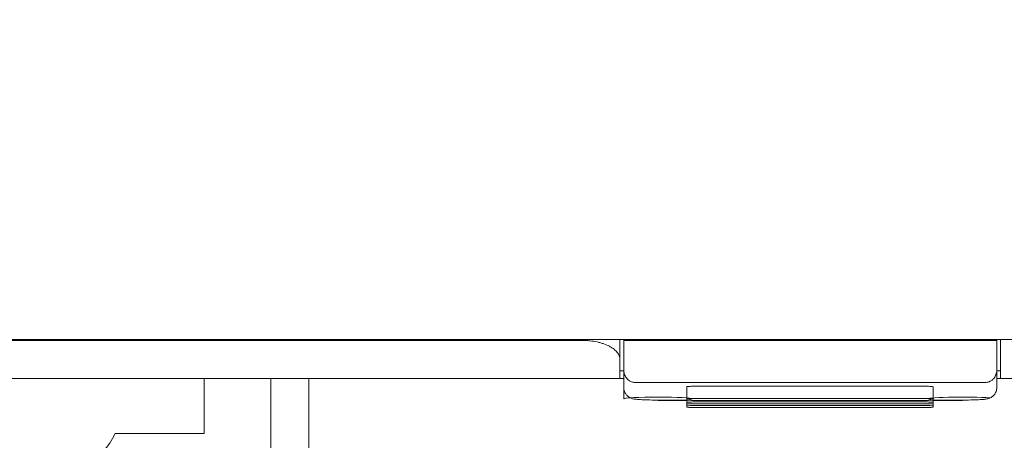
# Model space of a CAD drawing. Header units: millimetres. Extents: x -1114 to 1396, y -630 to 631.
# Tile 476 of 656: x 411 to 437, y -191 to -180. Entities that reach past the tile are written whole.
import ezdxf

# ---------------------------------------------------------------- set-up
doc = ezdxf.new("R2010")
doc.units = ezdxf.units.MM
doc.header["$MEASUREMENT"] = 0

msp = doc.modelspace()

# ---------------------------------------------------------------- linework, layer by layer
at = {"lineweight": 18}
for points, knots in [([(1038.9843, -629.7647), (1038.9843, -629.7647), (-1111.4882, -629.7647), (-1111.4882, -629.7647), (-1111.4882, -629.7647), (-1111.4882, -629.7647), (-1111.4882, 630.7883), (-1111.4882, 630.7883), (-1111.4882, 630.7883), (-1111.4882, 630.7883), (1038.9843, 630.7883), (1038.9843, 630.7883)], [0, 0, 0, 0, 0.3333333, 0.3333333, 0.3333333, 0.3333333, 0.6666667, 0.6666667, 0.6666667, 0.6666667, 1, 1, 1, 1]), ([(426.1513, -188.6727), (422.9563, -188.6727), (419.7594, -188.6727), (416.5603, -188.6727), (416.5603, -188.6727), (416.1604, -188.6727), (415.7605, -188.6727), (415.3606, -188.6727), (415.3606, -188.6727), (414.9606, -188.6727), (414.5597, -188.6727), (414.1625, -188.6727), (414.1625, -188.6727), (413.7653, -188.6727), (413.372, -188.6727), (412.9887, -188.6727), (412.9887, -188.6727), (412.6054, -188.6727), (412.2335, -188.6727), (411.873, -188.6727), (411.873, -188.6727), (411.1519, -188.6727), (410.468, -188.6727), (409.7631, -188.6727), (409.7631, -188.6727), (409.0581, -188.6727), (408.3398, -188.6727), (407.6334, -188.6727)], [0, 0, 0, 0, 0.1428571, 0.1428571, 0.1428571, 0.1428571, 0.2857143, 0.2857143, 0.2857143, 0.2857143, 0.4285714, 0.4285714, 0.4285714, 0.4285714, 0.5714286, 0.5714286, 0.5714286, 0.5714286, 0.7142857, 0.7142857, 0.7142857, 0.7142857, 0.8571429, 0.8571429, 0.8571429, 0.8571429, 1, 1, 1, 1]), ([(427.1513, -189.1727), (427.1513, -189.1414), (427.1455, -189.1105), (427.134, -189.0801), (427.134, -189.0801), (427.1283, -189.0649), (427.1211, -189.0498), (427.1125, -189.0348), (427.1125, -189.0348), (427.1039, -189.0198), (427.0939, -189.0049), (427.0823, -188.9901), (427.0823, -188.9901), (427.0591, -188.9606), (427.0306, -188.9324), (426.9967, -188.9056), (426.9967, -188.9056), (426.9797, -188.8922), (426.9614, -188.8791), (426.9417, -188.8664), (426.9417, -188.8664), (426.922, -188.8537), (426.9009, -188.8413), (426.8783, -188.8294), (426.8783, -188.8294), (426.8331, -188.8054), (426.7835, -188.7839), (426.7296, -188.7648), (426.7296, -188.7648), (426.7026, -188.7552), (426.6745, -188.7462), (426.6452, -188.7379), (426.6452, -188.7379), (426.6306, -188.7338), (426.6156, -188.7298), (426.6004, -188.7259), (426.6004, -188.7259), (426.5852, -188.7221), (426.5696, -188.7185), (426.554, -188.715), (426.554, -188.715), (426.4913, -188.7012), (426.4264, -188.6907), (426.3591, -188.6836), (426.3591, -188.6836), (426.3254, -188.68), (426.2912, -188.6773), (426.2563, -188.6754), (426.2563, -188.6754), (426.2214, -188.6736), (426.1864, -188.6727), (426.1513, -188.6727)], [0, 0, 0, 0, 0.0769231, 0.0769231, 0.0769231, 0.0769231, 0.1538462, 0.1538462, 0.1538462, 0.1538462, 0.2307692, 0.2307692, 0.2307692, 0.2307692, 0.3076923, 0.3076923, 0.3076923, 0.3076923, 0.3846154, 0.3846154, 0.3846154, 0.3846154, 0.4615385, 0.4615385, 0.4615385, 0.4615385, 0.5384615, 0.5384615, 0.5384615, 0.5384615, 0.6153846, 0.6153846, 0.6153846, 0.6153846, 0.6923077, 0.6923077, 0.6923077, 0.6923077, 0.7692308, 0.7692308, 0.7692308, 0.7692308, 0.8461538, 0.8461538, 0.8461538, 0.8461538, 0.9230769, 0.9230769, 0.9230769, 0.9230769, 1, 1, 1, 1]), ([(427.1513, -189.4727), (427.1513, -189.4727), (427.1513, -189.4662), (427.1513, -189.4543), (427.1513, -189.4543), (427.1513, -189.4513), (427.1513, -189.4479), (427.1513, -189.4443), (427.1513, -189.4443), (427.1513, -189.4407), (427.1513, -189.4369), (427.1513, -189.4327), (427.1513, -189.4327), (427.1513, -189.4245), (427.1513, -189.4152), (427.1513, -189.4052), (427.1513, -189.4052), (427.1513, -189.3952), (427.1513, -189.3844), (427.1513, -189.3729), (427.1513, -189.3729), (427.1513, -189.3614), (427.1513, -189.3493), (427.1513, -189.3367), (427.1513, -189.3367), (427.1513, -189.3116), (427.1513, -189.2849), (427.1513, -189.2571), (427.1513, -189.2571), (427.1513, -189.2294), (427.1513, -189.2005), (427.1513, -189.1709), (427.1513, -189.1709), (427.1513, -189.1412), (427.1513, -189.1108), (427.1513, -189.0798), (427.1513, -189.0798), (427.1513, -189.0488), (427.1513, -189.0172), (427.1513, -188.9852), (427.1513, -188.9852), (427.1513, -188.9531), (427.1513, -188.9208), (427.1513, -188.8882), (427.1513, -188.8882), (427.1513, -188.8229), (427.1513, -188.7566), (427.1513, -188.6896), (427.1513, -188.6896), (427.1513, -188.6799), (427.1513, -188.6702), (427.1513, -188.6605)], [0, 0, 0, 0, 0.0769231, 0.0769231, 0.0769231, 0.0769231, 0.1538462, 0.1538462, 0.1538462, 0.1538462, 0.2307692, 0.2307692, 0.2307692, 0.2307692, 0.3076923, 0.3076923, 0.3076923, 0.3076923, 0.3846154, 0.3846154, 0.3846154, 0.3846154, 0.4615385, 0.4615385, 0.4615385, 0.4615385, 0.5384615, 0.5384615, 0.5384615, 0.5384615, 0.6153846, 0.6153846, 0.6153846, 0.6153846, 0.6923077, 0.6923077, 0.6923077, 0.6923077, 0.7692308, 0.7692308, 0.7692308, 0.7692308, 0.8461538, 0.8461538, 0.8461538, 0.8461538, 0.9230769, 0.9230769, 0.9230769, 0.9230769, 1, 1, 1, 1]), ([(437.1513, -188.6513), (437.1513, -188.6644), (437.1513, -188.6775), (437.1513, -188.6905), (437.1513, -188.6905), (437.1513, -188.7576), (437.1513, -188.824), (437.1513, -188.8892), (437.1513, -188.8892), (437.1513, -188.9218), (437.1513, -188.9542), (437.1513, -188.9861), (437.1513, -188.9861), (437.1513, -189.0181), (437.1513, -189.0497), (437.1513, -189.0806), (437.1513, -189.0806), (437.1513, -189.1116), (437.1513, -189.142), (437.1513, -189.1716), (437.1513, -189.1716), (437.1513, -189.1911), (437.1513, -189.2102), (437.1513, -189.2289)], [0, 0, 0, 0, 0.1666667, 0.1666667, 0.1666667, 0.1666667, 0.3333333, 0.3333333, 0.3333333, 0.3333333, 0.5, 0.5, 0.5, 0.5, 0.6666667, 0.6666667, 0.6666667, 0.6666667, 0.8333333, 0.8333333, 0.8333333, 0.8333333, 1, 1, 1, 1]), ([(427.2513, -189.4474), (427.2519, -189.4645), (427.2526, -189.4816), (427.2547, -189.4986), (427.2547, -189.4986), (427.2568, -189.515), (427.2603, -189.5313), (427.265, -189.5475), (427.265, -189.5475), (427.2695, -189.5631), (427.2752, -189.5787), (427.2822, -189.594), (427.2822, -189.594), (427.2889, -189.6089), (427.2968, -189.6236), (427.3061, -189.6381), (427.3061, -189.6381), (427.3261, -189.6693), (427.3522, -189.6999), (427.3902, -189.7266), (427.3902, -189.7266), (427.4003, -189.7337), (427.4113, -189.7405), (427.4234, -189.7468), (427.4234, -189.7468), (427.4342, -189.7524), (427.4459, -189.7575), (427.4586, -189.7622), (427.4586, -189.7622), (427.4727, -189.7673), (427.488, -189.7717), (427.5044, -189.7743), (427.5044, -189.7743), (427.5194, -189.7767), (427.5354, -189.7775), (427.5513, -189.7784)], [0, 0, 0, 0, 0.1111111, 0.1111111, 0.1111111, 0.1111111, 0.2222222, 0.2222222, 0.2222222, 0.2222222, 0.3333333, 0.3333333, 0.3333333, 0.3333333, 0.4444444, 0.4444444, 0.4444444, 0.4444444, 0.5555556, 0.5555556, 0.5555556, 0.5555556, 0.6666667, 0.6666667, 0.6666667, 0.6666667, 0.7777778, 0.7777778, 0.7777778, 0.7777778, 0.8888889, 0.8888889, 0.8888889, 0.8888889, 1, 1, 1, 1]), ([(436.7513, -189.7784), (436.7681, -189.7784), (436.7844, -189.7768), (436.8002, -189.7739), (436.8002, -189.7739), (436.8159, -189.7711), (436.8303, -189.7671), (436.8438, -189.7622), (436.8438, -189.7622), (436.8505, -189.7598), (436.857, -189.7572), (436.8632, -189.7545), (436.8632, -189.7545), (436.8694, -189.7517), (436.8752, -189.7489), (436.8809, -189.7459), (436.8809, -189.7459), (436.8921, -189.74), (436.9024, -189.7336), (436.912, -189.7269), (436.912, -189.7269), (436.9216, -189.7202), (436.9303, -189.7132), (436.9384, -189.7061), (436.9384, -189.7061), (436.9464, -189.699), (436.9538, -189.6918), (436.9607, -189.6844), (436.9607, -189.6844), (436.9744, -189.6697), (436.986, -189.6545), (436.996, -189.6389), (436.996, -189.6389), (437.006, -189.6233), (437.0143, -189.6076), (437.0212, -189.5918), (437.0212, -189.5918), (437.0282, -189.576), (437.0338, -189.5601), (437.0382, -189.5441), (437.0382, -189.5441), (437.0471, -189.5122), (437.0513, -189.4799), (437.0513, -189.4474)], [0, 0, 0, 0, 0.0909091, 0.0909091, 0.0909091, 0.0909091, 0.1818182, 0.1818182, 0.1818182, 0.1818182, 0.2727273, 0.2727273, 0.2727273, 0.2727273, 0.3636364, 0.3636364, 0.3636364, 0.3636364, 0.4545455, 0.4545455, 0.4545455, 0.4545455, 0.5454545, 0.5454545, 0.5454545, 0.5454545, 0.6363636, 0.6363636, 0.6363636, 0.6363636, 0.7272727, 0.7272727, 0.7272727, 0.7272727, 0.8181818, 0.8181818, 0.8181818, 0.8181818, 0.9090909, 0.9090909, 0.9090909, 0.9090909, 1, 1, 1, 1]), ([(427.1513, -189.6727), (427.0383, -189.6727), (426.9253, -189.6727), (426.8123, -189.6727), (426.8123, -189.6727), (422.9043, -189.6727), (418.9989, -189.6727), (415.0971, -189.6727), (415.0971, -189.6727), (414.2118, -189.6727), (413.3267, -189.6727), (412.3766, -189.6727), (412.3766, -189.6727), (411.4265, -189.6727), (410.4114, -189.6727), (409.4163, -189.6727), (409.4163, -189.6727), (408.4212, -189.6727), (407.4461, -189.6727), (406.4575, -189.6727)], [0, 0, 0, 0, 0.2, 0.2, 0.2, 0.2, 0.4, 0.4, 0.4, 0.4, 0.6, 0.6, 0.6, 0.6, 0.8, 0.8, 0.8, 0.8, 1, 1, 1, 1]), ([(427.2513, -189.9102), (427.2518, -189.9485), (427.2583, -189.9842), (427.2713, -190.0181), (427.2713, -190.0181), (427.282, -190.0459), (427.297, -190.0726), (427.3154, -190.0962), (427.3154, -190.0962), (427.331, -190.1161), (427.3489, -190.1338), (427.3683, -190.149), (427.3683, -190.149), (427.3852, -190.1621), (427.4033, -190.1732), (427.4211, -190.1821), (427.4211, -190.1821), (427.4363, -190.1897), (427.4513, -190.1955), (427.4648, -190.2), (427.4648, -190.2), (427.4777, -190.2043), (427.4892, -190.2073), (427.4997, -190.2097), (427.4997, -190.2097), (427.5152, -190.2132), (427.5285, -190.2155), (427.5421, -190.2175), (427.5421, -190.2175), (427.585, -190.2238), (427.631, -190.2275), (427.689, -190.2307), (427.689, -190.2307), (427.745, -190.2339), (427.8123, -190.2366), (427.886, -190.2384), (427.886, -190.2384), (427.9558, -190.2402), (428.0315, -190.2412), (428.1074, -190.2415), (428.1074, -190.2415), (428.122, -190.2415), (428.1366, -190.2416), (428.1513, -190.2416)], [0, 0, 0, 0, 0.0909091, 0.0909091, 0.0909091, 0.0909091, 0.1818182, 0.1818182, 0.1818182, 0.1818182, 0.2727273, 0.2727273, 0.2727273, 0.2727273, 0.3636364, 0.3636364, 0.3636364, 0.3636364, 0.4545455, 0.4545455, 0.4545455, 0.4545455, 0.5454545, 0.5454545, 0.5454545, 0.5454545, 0.6363636, 0.6363636, 0.6363636, 0.6363636, 0.7272727, 0.7272727, 0.7272727, 0.7272727, 0.8181818, 0.8181818, 0.8181818, 0.8181818, 0.9090909, 0.9090909, 0.9090909, 0.9090909, 1, 1, 1, 1]), ([(429.1051, -189.8792), (429.0521, -189.8792), (429.0012, -189.8803), (428.9637, -189.8823), (428.9637, -189.8823), (428.9262, -189.8843), (428.9051, -189.8869), (428.9051, -189.8897)], [0, 0, 0, 0, 0.5, 0.5, 0.5, 0.5, 1, 1, 1, 1]), ([(435.3799, -189.8897), (435.3799, -189.8869), (435.3588, -189.8843), (435.3213, -189.8823), (435.3213, -189.8823), (435.2838, -189.8803), (435.233, -189.8792), (435.1799, -189.8792)], [0, 0, 0, 0, 0.5, 0.5, 0.5, 0.5, 1, 1, 1, 1]), ([(436.1513, -190.2416), (436.2057, -190.2416), (436.2579, -190.2412), (436.309, -190.2405), (436.309, -190.2405), (436.3848, -190.2395), (436.4581, -190.2376), (436.5228, -190.2351), (436.5228, -190.2351), (436.5902, -190.2324), (436.6483, -190.2289), (436.6948, -190.2249), (436.6948, -190.2249), (436.7276, -190.2221), (436.7547, -190.2191), (436.7867, -190.213), (436.7867, -190.213), (436.8037, -190.2098), (436.822, -190.2058), (436.8443, -190.1978), (436.8443, -190.1978), (436.8617, -190.1916), (436.8816, -190.1829), (436.9008, -190.1717), (436.9008, -190.1717), (436.9239, -190.1582), (436.9461, -190.141), (436.9657, -190.1208), (436.9657, -190.1208), (436.9882, -190.0977), (437.0072, -190.0707), (437.0214, -190.0412), (437.0214, -190.0412), (437.037, -190.0088), (437.0468, -189.9732), (437.0501, -189.9375), (437.0501, -189.9375), (437.0509, -189.9284), (437.0513, -189.9194), (437.0513, -189.9102)], [0, 0, 0, 0, 0.1, 0.1, 0.1, 0.1, 0.2, 0.2, 0.2, 0.2, 0.3, 0.3, 0.3, 0.3, 0.4, 0.4, 0.4, 0.4, 0.5, 0.5, 0.5, 0.5, 0.6, 0.6, 0.6, 0.6, 0.7, 0.7, 0.7, 0.7, 0.8, 0.8, 0.8, 0.8, 0.9, 0.9, 0.9, 0.9, 1, 1, 1, 1]), ([(428.1544, -190.2569), (428.6503, -190.2568), (429.0514, -190.2357), (429.0513, -190.2098), (429.0513, -190.2098), (429.0512, -190.1838), (428.6499, -190.1627), (428.154, -190.1627), (428.154, -190.1627), (427.6581, -190.1626), (427.2544, -190.1835), (427.2513, -190.2095)], [0, 0, 0, 0, 0.3333333, 0.3333333, 0.3333333, 0.3333333, 0.6666667, 0.6666667, 0.6666667, 0.6666667, 1, 1, 1, 1]), ([(429.1051, -190.1974), (429.0521, -190.1974), (429.0012, -190.1985), (428.9637, -190.2004), (428.9637, -190.2004), (428.9262, -190.2024), (428.9051, -190.2051), (428.9051, -190.2078)], [0, 0, 0, 0, 0.5, 0.5, 0.5, 0.5, 1, 1, 1, 1]), ([(428.9051, -190.2393), (428.9051, -190.242), (428.9262, -190.2447), (428.9637, -190.2467), (428.9637, -190.2467), (429.0012, -190.2486), (429.0521, -190.2497), (429.1051, -190.2497)], [0, 0, 0, 0, 0.5, 0.5, 0.5, 0.5, 1, 1, 1, 1]), ([(429.1051, -190.2921), (429.0521, -190.2921), (429.0012, -190.2932), (428.9637, -190.2951), (428.9637, -190.2951), (428.9262, -190.2971), (428.9051, -190.2998), (428.9051, -190.3025)], [0, 0, 0, 0, 0.5, 0.5, 0.5, 0.5, 1, 1, 1, 1]), ([(428.9051, -190.3339), (428.9051, -190.3367), (428.9262, -190.3394), (428.9637, -190.3414), (428.9637, -190.3414), (429.0012, -190.3433), (429.0521, -190.3444), (429.1051, -190.3444)], [0, 0, 0, 0, 0.5, 0.5, 0.5, 0.5, 1, 1, 1, 1]), ([(435.3799, -190.2078), (435.3799, -190.2051), (435.3588, -190.2024), (435.3213, -190.2004), (435.3213, -190.2004), (435.2838, -190.1985), (435.233, -190.1974), (435.1799, -190.1974)], [0, 0, 0, 0, 0.5, 0.5, 0.5, 0.5, 1, 1, 1, 1]), ([(435.1799, -190.2497), (435.233, -190.2497), (435.2838, -190.2486), (435.3213, -190.2467), (435.3213, -190.2467), (435.3588, -190.2447), (435.3799, -190.242), (435.3799, -190.2393)], [0, 0, 0, 0, 0.5, 0.5, 0.5, 0.5, 1, 1, 1, 1]), ([(435.3799, -190.3025), (435.3799, -190.2998), (435.3588, -190.2971), (435.3213, -190.2951), (435.3213, -190.2951), (435.2838, -190.2932), (435.233, -190.2921), (435.1799, -190.2921)], [0, 0, 0, 0, 0.5, 0.5, 0.5, 0.5, 1, 1, 1, 1]), ([(435.1799, -190.3444), (435.233, -190.3444), (435.2838, -190.3433), (435.3213, -190.3414), (435.3213, -190.3414), (435.3588, -190.3394), (435.3799, -190.3367), (435.3799, -190.3339)], [0, 0, 0, 0, 0.5, 0.5, 0.5, 0.5, 1, 1, 1, 1]), ([(436.8776, -190.1819), (436.6266, -190.164), (436.17, -190.1577), (435.7824, -190.1668), (435.7824, -190.1668), (435.3948, -190.1759), (435.1819, -190.198), (435.2716, -190.2197), (435.2716, -190.2197), (435.3614, -190.2414), (435.7294, -190.2569), (436.1544, -190.2569)], [0, 0, 0, 0, 0.3333333, 0.3333333, 0.3333333, 0.3333333, 0.6666667, 0.6666667, 0.6666667, 0.6666667, 1, 1, 1, 1]), ([(429.1051, -190.3868), (429.0521, -190.3868), (429.0012, -190.3879), (428.9637, -190.3898), (428.9637, -190.3898), (428.9262, -190.3918), (428.9051, -190.3945), (428.9051, -190.3972)], [0, 0, 0, 0, 0.5, 0.5, 0.5, 0.5, 1, 1, 1, 1]), ([(428.9051, -190.4286), (428.9051, -190.4314), (428.9262, -190.4341), (428.9637, -190.436), (428.9637, -190.436), (429.0012, -190.438), (429.0521, -190.4391), (429.1051, -190.4391)], [0, 0, 0, 0, 0.5, 0.5, 0.5, 0.5, 1, 1, 1, 1]), ([(435.3799, -190.3972), (435.3799, -190.3945), (435.3588, -190.3918), (435.3213, -190.3898), (435.3213, -190.3898), (435.2838, -190.3879), (435.233, -190.3868), (435.1799, -190.3868)], [0, 0, 0, 0, 0.5, 0.5, 0.5, 0.5, 1, 1, 1, 1]), ([(435.1799, -190.4391), (435.233, -190.4391), (435.2838, -190.438), (435.3213, -190.436), (435.3213, -190.436), (435.3588, -190.4341), (435.3799, -190.4314), (435.3799, -190.4286)], [0, 0, 0, 0, 0.5, 0.5, 0.5, 0.5, 1, 1, 1, 1]), ([(410.2684, -191.1227), (410.5979, -191.8245), (411.3034, -192.2727), (412.0788, -192.2727), (412.0788, -192.2727), (412.8541, -192.2727), (413.5596, -191.8245), (413.8892, -191.1227)], [0, 0, 0, 0, 0.5, 0.5, 0.5, 0.5, 1, 1, 1, 1])]:
    msp.add_open_spline(points, degree=3, knots=knots, dxfattribs=at)
for points in [[(460.2541, -188.6511), (460.2541, -188.6511), (404.0485, -188.6511), (404.0485, -188.6511)], [(460.2541, -188.6511), (460.2541, -188.6511), (404.0485, -188.6511), (404.0485, -188.6511)], [(427.1513, -189.1699), (427.1513, -189.1699), (427.1513, -188.6511), (427.1513, -188.6511)], [(427.1513, -188.6511), (427.1513, -188.6511), (427.1513, -189.1727), (427.1513, -189.1727)], [(427.2513, -188.6536), (427.2513, -188.6536), (427.2513, -188.6511), (427.2513, -188.6511)], [(427.2513, -188.6536), (427.2513, -188.6536), (427.2513, -188.6752), (427.2513, -188.6752)], [(437.0513, -188.6536), (437.0513, -188.6536), (427.2513, -188.6536), (427.2513, -188.6536)], [(427.2513, -188.6752), (427.2513, -188.9326), (427.2513, -189.19), (427.2513, -189.4474)], [(437.0513, -188.6752), (433.7846, -188.6752), (430.518, -188.6752), (427.2513, -188.6752)], [(437.0513, -188.6511), (437.0513, -188.6511), (437.0513, -188.6536), (437.0513, -188.6536)], [(437.0513, -188.6536), (437.0513, -188.6536), (437.0513, -188.6752), (437.0513, -188.6752)], [(437.0513, -189.4474), (437.0513, -189.19), (437.0513, -188.9327), (437.0513, -188.6752)], [(437.1513, -188.6511), (437.1513, -188.6511), (437.1513, -189.1699), (437.1513, -189.1699)], [(437.1513, -189.1727), (437.1513, -189.1727), (437.1513, -188.6511), (437.1513, -188.6511)], [(427.1513, -189.6726), (427.1513, -189.506), (427.1513, -189.3393), (427.1513, -189.1727)], [(437.1513, -189.1727), (437.1513, -189.1727), (437.1513, -189.6727), (437.1513, -189.6727)], [(427.2513, -189.4727), (427.2513, -189.4727), (427.1513, -189.4727), (427.1513, -189.4727)], [(427.2513, -189.9102), (427.2513, -189.9102), (427.2513, -189.4474), (427.2513, -189.4474)], [(427.2513, -190.2095), (427.2513, -190.2095), (427.2513, -189.4495), (427.2513, -189.4495)], [(437.0513, -189.4474), (437.0513, -189.4474), (437.0513, -189.9102), (437.0513, -189.9102)], [(437.0513, -189.4513), (437.0513, -189.4513), (437.0513, -189.9101), (437.0513, -189.9101)], [(437.1513, -189.4727), (437.1513, -189.4727), (437.0513, -189.4727), (437.0513, -189.4727)], [(416.2288, -191.1227), (416.2288, -191.1227), (416.2288, -189.6727), (416.2288, -189.6727)], [(417.9788, -193.2585), (417.9788, -193.2585), (417.9788, -189.6727), (417.9788, -189.6727)], [(418.9788, -189.6727), (418.9788, -189.6727), (418.9788, -193.6727), (418.9788, -193.6727)], [(427.2513, -189.6727), (427.2513, -189.6727), (427.1513, -189.6727), (427.1513, -189.6727)], [(436.7513, -189.7784), (436.7513, -189.7784), (427.5513, -189.7783), (427.5513, -189.7783)], [(437.1513, -189.6727), (437.1513, -189.6727), (437.0513, -189.6727), (437.0513, -189.6727)], [(454.8541, -189.6727), (454.8541, -189.6727), (437.1513, -189.6727), (437.1513, -189.6727)], [(428.9051, -190.0486), (428.9051, -190.0486), (428.9051, -189.8896), (428.9051, -189.8896)], [(428.9051, -190.2078), (428.9051, -190.2078), (428.9051, -189.8897), (428.9051, -189.8897)], [(428.9051, -190.2077), (428.9051, -190.2077), (428.9051, -190.0486), (428.9051, -190.0486)], [(429.1051, -189.8792), (429.1051, -189.8792), (435.1799, -189.8792), (435.1799, -189.8792)], [(435.3799, -190.2078), (435.3799, -190.2078), (435.3799, -189.8897), (435.3799, -189.8897)], [(427.451, -190.1802), (427.323, -190.1885), (427.2526, -190.1988), (427.2513, -190.2095)], [(428.1513, -190.2412), (428.1513, -190.2412), (428.1513, -190.2416), (428.1513, -190.2416)], [(428.1513, -190.2416), (428.1513, -190.2416), (428.9052, -190.2416), (428.9052, -190.2416)], [(428.9083, -190.2569), (428.9083, -190.2569), (428.1544, -190.2569), (428.1544, -190.2569)], [(428.9051, -190.2078), (428.9051, -190.2078), (428.9051, -190.2393), (428.9051, -190.2393)], [(428.9051, -190.3024), (428.9051, -190.3024), (428.9051, -190.2392), (428.9051, -190.2392)], [(428.9051, -190.3025), (428.9051, -190.3025), (428.9051, -190.2392), (428.9051, -190.2392)], [(428.9051, -190.3025), (428.9051, -190.3025), (428.9051, -190.3339), (428.9051, -190.3339)], [(428.9051, -190.3971), (428.9051, -190.3971), (428.9051, -190.3339), (428.9051, -190.3339)], [(428.9051, -190.3972), (428.9051, -190.3972), (428.9051, -190.3339), (428.9051, -190.3339)], [(435.1799, -190.1974), (435.1799, -190.1974), (429.1051, -190.1974), (429.1051, -190.1974)], [(429.1051, -190.2497), (429.1051, -190.2497), (435.1799, -190.2497), (435.1799, -190.2497)], [(435.1799, -190.2921), (435.1799, -190.2921), (429.1051, -190.2921), (429.1051, -190.2921)], [(429.1051, -190.3444), (429.1051, -190.3444), (435.1799, -190.3444), (435.1799, -190.3444)], [(435.3798, -190.2416), (435.3798, -190.2416), (436.1513, -190.2416), (436.1513, -190.2416)], [(435.3799, -190.2393), (435.3799, -190.2393), (435.3799, -190.2078), (435.3799, -190.2078)], [(435.3799, -190.3025), (435.3799, -190.3025), (435.3799, -190.2392), (435.3799, -190.2392)], [(435.3799, -190.3339), (435.3799, -190.3339), (435.3799, -190.3025), (435.3799, -190.3025)], [(435.3799, -190.3972), (435.3799, -190.3972), (435.3799, -190.3339), (435.3799, -190.3339)], [(436.1544, -190.2569), (436.1544, -190.2569), (435.3829, -190.2569), (435.3829, -190.2569)], [(436.1513, -190.2412), (436.1513, -190.2412), (436.1513, -190.2416), (436.1513, -190.2416)], [(428.9051, -190.3972), (428.9051, -190.3972), (428.9051, -190.4286), (428.9051, -190.4286)], [(435.1799, -190.3868), (435.1799, -190.3868), (429.1051, -190.3868), (429.1051, -190.3868)], [(429.1051, -190.4391), (429.1051, -190.4391), (435.1799, -190.4391), (435.1799, -190.4391)], [(435.3799, -190.4286), (435.3799, -190.4286), (435.3799, -190.3972), (435.3799, -190.3972)], [(413.8892, -191.1227), (413.8892, -191.1227), (416.2288, -191.1227), (416.2288, -191.1227)]]:
    msp.add_open_spline(points, degree=3, dxfattribs=at)

doc.saveas('drawing.dxf')
